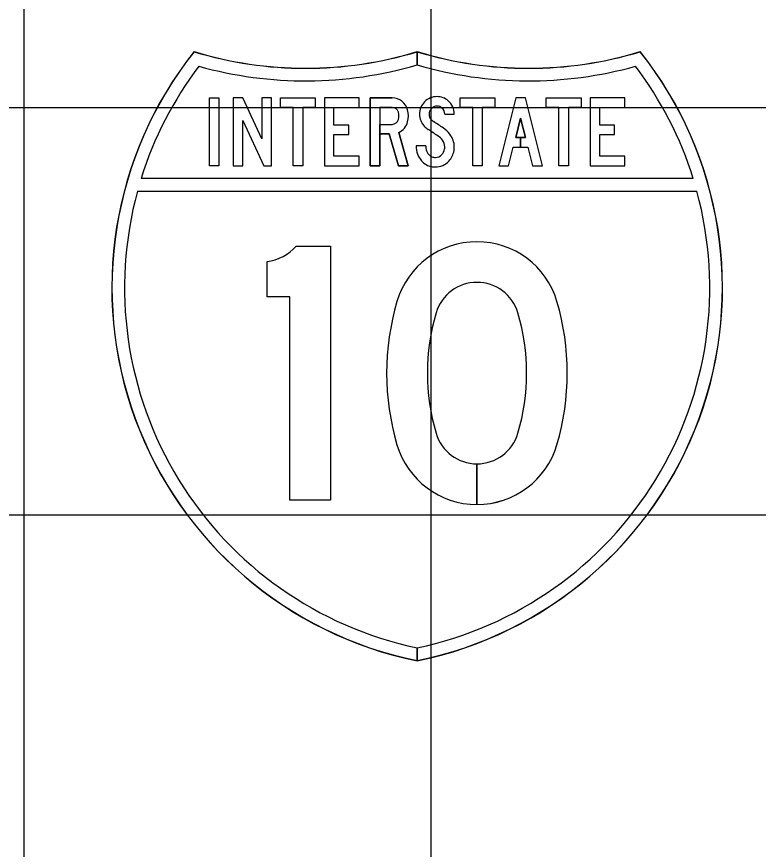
# Model space of a CAD drawing. Extents: x 1797809 to 2198143, y 249608 to 1237864.
# Drawn here: x 2196316.67 to 2196320.314, y 1237197.463 to 1237201.552 of the extents above; entities that cross this region are included whole.
import ezdxf

# ---------------------------------------------------------------- set-up
doc = ezdxf.new("R2010")
doc.units = 0
for name, color, linetype in [('GSBWFILL', 7, 'Continuous'), ('GSCOLORFILL', 7, 'Continuous'), ('GSOUTLINE', 7, 'Continuous'), ('GSSHT', 7, 'Continuous')]:
    doc.layers.add(name, color=color, linetype=linetype)

msp = doc.modelspace()

# ---------------------------------------------------------------- linework, layer by layer
at = {"layer": 'GSBWFILL'}
for p, q in [((2196318.5143, 1237201.0236), (2196318.5143, 1237201.0236)), ((2196318.9312, 1237199.1569), (2196318.9312, 1237199.3563)), ((2196318.9313, 1237199.3563), (2196318.9313, 1237199.1569))]:
    msp.add_line(p, q, dxfattribs=at)
for points in [[(2196317.617, 1237201.1537), (2196317.6638, 1237201.1537), (2196317.6638, 1237200.82), (2196317.617, 1237200.82)], [(2196317.8847, 1237200.82), (2196317.9215, 1237200.82), (2196317.9215, 1237201.1537), (2196317.8747, 1237201.1537), (2196317.8747, 1237200.952), (2196317.7804, 1237201.1537), (2196317.7341, 1237201.1537), (2196317.7341, 1237200.82), (2196317.781, 1237200.82), (2196317.781, 1237201.0419)], [(2196318.0282, 1237201.107), (2196317.9663, 1237201.107), (2196317.9663, 1237201.1537), (2196318.137, 1237201.1537), (2196318.137, 1237201.107), (2196318.0751, 1237201.107), (2196318.0751, 1237200.82), (2196318.0282, 1237200.82)], [(2196318.2286, 1237200.8667), (2196318.2286, 1237200.9735), (2196318.3019, 1237200.9735), (2196318.3019, 1237201.0202), (2196318.2286, 1237201.0202), (2196318.2286, 1237201.107), (2196318.3524, 1237201.107), (2196318.3524, 1237201.1537), (2196318.1817, 1237201.1537), (2196318.1817, 1237200.82), (2196318.3524, 1237200.82), (2196318.3524, 1237200.8667)], [(2196318.9106, 1237201.107), (2196318.8487, 1237201.107), (2196318.8487, 1237201.1537), (2196319.0193, 1237201.1537), (2196319.0193, 1237201.107), (2196318.9574, 1237201.107), (2196318.9574, 1237200.82), (2196318.9106, 1237200.82)], [(2196319.1456, 1237200.9585), (2196319.1215, 1237200.9585), (2196319.1456, 1237201.0545), (2196319.1697, 1237200.9585), (2196319.1456, 1237200.9585), (2196319.1456, 1237200.9118), (2196319.1814, 1237200.9118), (2196319.2044, 1237200.82), (2196319.2527, 1237200.82), (2196319.169, 1237201.1537), (2196319.1222, 1237201.1537), (2196319.0385, 1237200.82), (2196319.0868, 1237200.82), (2196319.1098, 1237200.9118), (2196319.1456, 1237200.9118)], [(2196319.3338, 1237201.107), (2196319.2719, 1237201.107), (2196319.2719, 1237201.1537), (2196319.4425, 1237201.1537), (2196319.4425, 1237201.107), (2196319.3806, 1237201.107), (2196319.3806, 1237200.82), (2196319.3338, 1237200.82)], [(2196319.5341, 1237200.8667), (2196319.5341, 1237200.9735), (2196319.6075, 1237200.9735), (2196319.6075, 1237201.0202), (2196319.5341, 1237201.0202), (2196319.5341, 1237201.107), (2196319.658, 1237201.107), (2196319.658, 1237201.1537), (2196319.4873, 1237201.1537), (2196319.4873, 1237200.82), (2196319.658, 1237200.82), (2196319.658, 1237200.8667)]]:
    msp.add_lwpolyline(points, close=True, dxfattribs=at)
for points in [[(2196318.5143, 1237201.107), (2196318.4536, 1237201.107), (2196318.4536, 1237200.82), (2196318.4067, 1237200.82), (2196318.4067, 1237201.1537), (2196318.5143, 1237201.1537)], [(2196318.773, 1237201.0733), (2196318.8199, 1237201.0733)], [(2196318.5473, 1237200.9841), (2196318.5941, 1237200.82), (2196318.5454, 1237200.82), (2196318.5006, 1237200.9768), (2196318.4536, 1237200.9768), (2196318.4536, 1237201.0236), (2196318.5143, 1237201.0236)], [(2196318.6793, 1237200.9182), (2196318.6325, 1237200.9182)], [(2196318.0437, 1237200.4252), (2196318.2125, 1237200.4252), (2196318.2125, 1237199.1787), (2196318.0125, 1237199.1787), (2196318.0125, 1237200.1759), (2196317.9, 1237200.1759), (2196317.9, 1237200.3494)]]:
    msp.add_lwpolyline(points, dxfattribs=at)
for centre, major_axis, ratio, start_param, end_param in [((2196318.5143, 1237201.0753), (0.0786, 0), 0.997234, 0.242366, 1.570796), ((2196318.7352, 1237201.0736), (0.0862, 0), 0.997231, 1.570795, 3.141593), ((2196318.7352, 1237201.0765), (0.0833, 0), 0.997231, 0.8496, 1.570796), ((2196318.7324, 1237201.0733), (0.0875, 0), 0.997231, 0, 0.8496), ((2196318.5143, 1237201.0753), (0.0318, 0), 0.997234, 0.242366, 1.570796), ((2196318.4737, 1237201.0653), (0.1205, 0), 0.997234, 6.040819, 6.525551), ((2196318.7352, 1237201.0736), (0.0394, 0), 0.997231, 1.570794, 3.141592), ((2196318.7352, 1237201.0765), (0.0364, 0), 0.997231, 0.8496, 1.570796), ((2196318.7324, 1237201.0733), (0.0406, 0), 0.997231, 0, 0.8496), ((2196318.5143, 1237201.0553), (0.0318, 0), 0.997234, 4.712389, 6.040819), ((2196318.4737, 1237201.0653), (0.0736, 0), 0.997234, 6.040819, 6.525551), ((2196318.7354, 1237201.0736), (0.0864, 0), 0.997231, 3.141593, 3.892391), ((2196318.7354, 1237201.0736), (0.0395, 0), 0.997231, 3.141593, 3.892391), ((2196318.7496, 1237201.0868), (0.059, 0), 0.997231, 3.892391, 4.138257), ((2196318.5143, 1237201.0553), (0.0786, 0), 0.997234, 5.145616, 6.040819), ((2196318.7496, 1237201.0868), (0.1058, 0), 0.997231, 3.892391, 4.138257), ((2196317.6479, 1237199.3882), (1.9696, 0), 0.997231, 0.966754, 0.996664), ((2196318.6847, 1237200.8865), (0.1441, 0), 0.997231, 0.66121, 0.966754), ((2196317.6479, 1237199.3882), (1.9227, 0), 0.997231, 0.966754, 0.996664), ((2196318.6847, 1237200.8865), (0.0973, 0), 0.997231, 0.66121, 0.966754), ((2196318.718, 1237200.9123), (0.1019, 0), 0.997231, 6.283185, 6.944395), ((2196318.718, 1237200.9123), (0.0551, 0), 0.997231, 6.283185, 6.944395), ((2196318.7559, 1237200.9182), (0.1234, 0), 0.997231, 3.141605, 3.480717), ((2196318.7559, 1237200.9182), (0.0766, 0), 0.997231, 3.141612, 3.480715), ((2196318.7348, 1237200.9108), (0.0541, 0), 0.997231, 3.480721, 4.002272), ((2196318.7203, 1237200.9104), (0.0525, 0), 0.997231, 5.537873, 6.123713), ((2196318.7085, 1237200.9123), (0.0646, 0), 0.997231, 6.123713, 6.283185), ((2196318.7203, 1237200.9104), (0.0994, 0), 0.997231, 5.537873, 6.123713), ((2196318.7085, 1237200.9123), (0.1114, 0), 0.997231, 6.123713, 6.283185), ((2196318.7348, 1237200.9108), (0.101, 0), 0.997231, 3.480721, 4.002272), ((2196318.721, 1237200.8948), (0.0331, 0), 0.997231, 4.002272, 4.382154), ((2196318.7269, 1237200.9118), (0.051, 0), 0.997231, 4.382154, 4.712389), ((2196318.7269, 1237200.9044), (0.0437, 0), 0.997231, 4.712389, 5.537873), ((2196318.7269, 1237200.9044), (0.0905, 0), 0.997231, 4.712389, 5.537873), ((2196318.721, 1237200.8948), (0.0799, 0), 0.997231, 4.002272, 4.382154), ((2196318.7269, 1237200.9118), (0.0979, 0), 0.997231, 4.382154, 4.712389), ((2196318.9312, 1237200.0387), (0.4095, 0), 0.99723, 0.286277, 2.855316), ((2196317.866, 1237200.5866), (0.2403, 0), 0.99723, 4.854019, 5.544602), ((2196318.9312, 1237200.0387), (0.2095, 0), 0.99723, 0.286277, 2.855316), ((2196319.7375, 1237199.802), (1.25, 0), 0.99723, 2.855316, 3.42787), ((2196318.125, 1237199.802), (1.25, 0), 0.99723, 5.996908, 6.569462), ((2196319.7375, 1237199.802), (1.05, 0), 0.99723, 2.855316, 3.42787), ((2196318.125, 1237199.802), (1.05, 0), 0.99723, 5.996908, 6.569462), ((2196318.9312, 1237199.5653), (0.2095, 0), 0.99723, 3.42787, 4.712389), ((2196318.9312, 1237199.5653), (0.2095, 0), 0.99723, 4.712687, 5.996908), ((2196318.9312, 1237199.5653), (0.4095, 0), 0.99723, 3.42787, 4.712389), ((2196318.9312, 1237199.5653), (0.4095, 0), 0.99723, 4.712542, 5.996908)]:
    msp.add_ellipse(centre, major_axis=major_axis, ratio=ratio, start_param=start_param, end_param=end_param, dxfattribs=at)
at = {"layer": 'GSCOLORFILL'}
for p, q in [((2196318.5143, 1237201.0236), (2196318.5143, 1237201.0236)), ((2196318.9312, 1237199.1569), (2196318.9312, 1237199.3563)), ((2196318.9313, 1237199.3563), (2196318.9313, 1237199.1569))]:
    msp.add_line(p, q, dxfattribs=at)
for points in [[(2196318.6375, 1237201.3809), (2196318.6375, 1237201.3158)], [(2196318.6375, 1237201.3159), (2196318.6375, 1237201.3809)], [(2196318.5143, 1237201.107), (2196318.4536, 1237201.107), (2196318.4536, 1237200.82), (2196318.4067, 1237200.82), (2196318.4067, 1237201.1537), (2196318.5143, 1237201.1537)], [(2196318.773, 1237201.0733), (2196318.8199, 1237201.0733)], [(2196318.5473, 1237200.9841), (2196318.5941, 1237200.82), (2196318.5454, 1237200.82), (2196318.5006, 1237200.9768), (2196318.4536, 1237200.9768), (2196318.4536, 1237201.0236), (2196318.5143, 1237201.0236)], [(2196318.6793, 1237200.9182), (2196318.6325, 1237200.9182)], [(2196319.9933, 1237200.7577), (2196317.2816, 1237200.7577)], [(2196317.2634, 1237200.6953), (2196320.0115, 1237200.6953)], [(2196318.0437, 1237200.4252), (2196318.2125, 1237200.4252), (2196318.2125, 1237199.1787), (2196318.0125, 1237199.1787), (2196318.0125, 1237200.1759), (2196317.9, 1237200.1759), (2196317.9, 1237200.3494)], [(2196318.6375, 1237198.3892), (2196318.6375, 1237198.4529)], [(2196318.6375, 1237198.4529), (2196318.6375, 1237198.3892)], [(2196318.6375, 1237198.3899), (2196318.6375, 1237198.3892)], [(2196318.6375, 1237198.3892), (2196318.6375, 1237198.3899)]]:
    msp.add_lwpolyline(points, dxfattribs=at)
for points in [[(2196317.617, 1237201.1537), (2196317.6638, 1237201.1537), (2196317.6638, 1237200.82), (2196317.617, 1237200.82)], [(2196317.8847, 1237200.82), (2196317.9215, 1237200.82), (2196317.9215, 1237201.1537), (2196317.8747, 1237201.1537), (2196317.8747, 1237200.952), (2196317.7804, 1237201.1537), (2196317.7341, 1237201.1537), (2196317.7341, 1237200.82), (2196317.781, 1237200.82), (2196317.781, 1237201.0419)], [(2196318.0282, 1237201.107), (2196317.9663, 1237201.107), (2196317.9663, 1237201.1537), (2196318.137, 1237201.1537), (2196318.137, 1237201.107), (2196318.0751, 1237201.107), (2196318.0751, 1237200.82), (2196318.0282, 1237200.82)], [(2196318.2286, 1237200.8667), (2196318.2286, 1237200.9735), (2196318.3019, 1237200.9735), (2196318.3019, 1237201.0202), (2196318.2286, 1237201.0202), (2196318.2286, 1237201.107), (2196318.3524, 1237201.107), (2196318.3524, 1237201.1537), (2196318.1817, 1237201.1537), (2196318.1817, 1237200.82), (2196318.3524, 1237200.82), (2196318.3524, 1237200.8667)], [(2196318.9106, 1237201.107), (2196318.8487, 1237201.107), (2196318.8487, 1237201.1537), (2196319.0193, 1237201.1537), (2196319.0193, 1237201.107), (2196318.9574, 1237201.107), (2196318.9574, 1237200.82), (2196318.9106, 1237200.82)], [(2196319.1456, 1237200.9585), (2196319.1215, 1237200.9585), (2196319.1456, 1237201.0545), (2196319.1697, 1237200.9585), (2196319.1456, 1237200.9585), (2196319.1456, 1237200.9118), (2196319.1814, 1237200.9118), (2196319.2044, 1237200.82), (2196319.2527, 1237200.82), (2196319.169, 1237201.1537), (2196319.1222, 1237201.1537), (2196319.0385, 1237200.82), (2196319.0868, 1237200.82), (2196319.1098, 1237200.9118), (2196319.1456, 1237200.9118)], [(2196319.3338, 1237201.107), (2196319.2719, 1237201.107), (2196319.2719, 1237201.1537), (2196319.4425, 1237201.1537), (2196319.4425, 1237201.107), (2196319.3806, 1237201.107), (2196319.3806, 1237200.82), (2196319.3338, 1237200.82)], [(2196319.5341, 1237200.8667), (2196319.5341, 1237200.9735), (2196319.6075, 1237200.9735), (2196319.6075, 1237201.0202), (2196319.5341, 1237201.0202), (2196319.5341, 1237201.107), (2196319.658, 1237201.107), (2196319.658, 1237201.1537), (2196319.4873, 1237201.1537), (2196319.4873, 1237200.82), (2196319.658, 1237200.82), (2196319.658, 1237200.8667)]]:
    msp.add_lwpolyline(points, close=True, dxfattribs=at)
for centre, major_axis, ratio, start_param, end_param in [((2196319.0125, 1237200.2213), (1.875, 0), 0.99723, 2.472588, 4.511032), ((2196319.0125, 1237200.2213), (1.875, 0), 0.99723, 2.472588, 4.511032), ((2196319.0125, 1237200.2213), (1.8743, 0), 0.99723, 2.472828, 4.51096), ((2196318.0896, 1237203.1691), (1.875, 0), 0.99723, 4.415842, 5.008936), ((2196318.0896, 1237203.1691), (1.875, 0), 0.99723, 4.415842, 5.008936), ((2196318.0896, 1237203.1691), (1.8757, 0), 0.99723, 4.416082, 5.008829), ((2196318.2625, 1237200.2213), (1.875, 0), 0.99723, 4.913764, 6.95219), ((2196319.1854, 1237203.1691), (1.875, 0), 0.99723, 4.41586, 5.008936), ((2196319.1854, 1237203.1691), (1.875, 0), 0.99723, 4.415842, 5.008936), ((2196318.2625, 1237200.2213), (1.875, 0), 0.99723, 4.913764, 6.95219), ((2196318.2625, 1237200.2213), (1.8743, 0), 0.99723, 4.913836, 6.95195), ((2196319.1854, 1237203.1691), (1.8757, 0), 0.99723, 4.415949, 5.008696), ((2196319.0125, 1237200.2213), (1.8125, 0), 0.99723, 2.495747, 2.84029), ((2196318.0896, 1237203.1691), (1.9375, 0), 0.99723, 4.438241, 4.999094), ((2196319.1854, 1237203.1691), (1.9375, 0), 0.99723, 4.425702, 4.986537), ((2196318.2625, 1237200.2213), (1.8125, 0), 0.99723, 0.301302, 0.645846), ((2196318.5143, 1237201.0753), (0.0786, 0), 0.997234, 0.242366, 1.570796), ((2196318.7352, 1237201.0736), (0.0862, 0), 0.997231, 1.570795, 3.141593), ((2196318.7352, 1237201.0765), (0.0833, 0), 0.997231, 0.8496, 1.570796), ((2196318.7324, 1237201.0733), (0.0875, 0), 0.997231, 0, 0.8496), ((2196318.5143, 1237201.0753), (0.0318, 0), 0.997234, 0.242366, 1.570796), ((2196318.4737, 1237201.0653), (0.1205, 0), 0.997234, 6.040819, 6.525551), ((2196318.7352, 1237201.0736), (0.0394, 0), 0.997231, 1.570794, 3.141592), ((2196318.7352, 1237201.0765), (0.0364, 0), 0.997231, 0.8496, 1.570796), ((2196318.7324, 1237201.0733), (0.0406, 0), 0.997231, 0, 0.8496), ((2196318.5143, 1237201.0553), (0.0318, 0), 0.997234, 4.712389, 6.040819), ((2196318.4737, 1237201.0653), (0.0736, 0), 0.997234, 6.040819, 6.525551), ((2196318.7354, 1237201.0736), (0.0864, 0), 0.997231, 3.141593, 3.892391), ((2196318.7354, 1237201.0736), (0.0395, 0), 0.997231, 3.141593, 3.892391), ((2196318.7496, 1237201.0868), (0.059, 0), 0.997231, 3.892391, 4.138257), ((2196318.5143, 1237201.0553), (0.0786, 0), 0.997234, 5.145616, 6.040819), ((2196318.7496, 1237201.0868), (0.1058, 0), 0.997231, 3.892391, 4.138257), ((2196317.6479, 1237199.3882), (1.9696, 0), 0.997231, 0.966754, 0.996664), ((2196318.6847, 1237200.8865), (0.1441, 0), 0.997231, 0.66121, 0.966754), ((2196317.6479, 1237199.3882), (1.9227, 0), 0.997231, 0.966754, 0.996664), ((2196318.6847, 1237200.8865), (0.0973, 0), 0.997231, 0.66121, 0.966754), ((2196318.718, 1237200.9123), (0.1019, 0), 0.997231, 6.283185, 6.944395), ((2196318.718, 1237200.9123), (0.0551, 0), 0.997231, 6.283185, 6.944395), ((2196318.7559, 1237200.9182), (0.1234, 0), 0.997231, 3.141605, 3.480717), ((2196318.7559, 1237200.9182), (0.0766, 0), 0.997231, 3.141612, 3.480715), ((2196318.7348, 1237200.9108), (0.0541, 0), 0.997231, 3.480721, 4.002272), ((2196318.7203, 1237200.9104), (0.0525, 0), 0.997231, 5.537873, 6.123713), ((2196318.7085, 1237200.9123), (0.0646, 0), 0.997231, 6.123713, 6.283185), ((2196318.7203, 1237200.9104), (0.0994, 0), 0.997231, 5.537873, 6.123713), ((2196318.7085, 1237200.9123), (0.1114, 0), 0.997231, 6.123713, 6.283185), ((2196318.7348, 1237200.9108), (0.101, 0), 0.997231, 3.480721, 4.002272), ((2196318.721, 1237200.8948), (0.0331, 0), 0.997231, 4.002272, 4.382154), ((2196318.7269, 1237200.9118), (0.051, 0), 0.997231, 4.382154, 4.712389), ((2196318.7269, 1237200.9044), (0.0437, 0), 0.997231, 4.712389, 5.537873), ((2196318.7269, 1237200.9044), (0.0905, 0), 0.997231, 4.712389, 5.537873), ((2196318.721, 1237200.8948), (0.0799, 0), 0.997231, 4.002272, 4.382154), ((2196318.7269, 1237200.9118), (0.0979, 0), 0.997231, 4.382154, 4.712389), ((2196319.0125, 1237200.2213), (1.8125, 0), 0.99723, 2.876207, 4.503988), ((2196318.2625, 1237200.2213), (1.8125, 0), 0.99723, 4.920809, 6.548571), ((2196318.9312, 1237200.0387), (0.4095, 0), 0.99723, 0.286277, 2.855316), ((2196317.866, 1237200.5866), (0.2403, 0), 0.99723, 4.854019, 5.544602), ((2196318.9312, 1237200.0387), (0.2095, 0), 0.99723, 0.286277, 2.855316), ((2196319.7375, 1237199.802), (1.25, 0), 0.99723, 2.855316, 3.42787), ((2196318.125, 1237199.802), (1.25, 0), 0.99723, 5.996908, 6.569462), ((2196319.7375, 1237199.802), (1.05, 0), 0.99723, 2.855316, 3.42787), ((2196318.125, 1237199.802), (1.05, 0), 0.99723, 5.996908, 6.569462), ((2196318.9312, 1237199.5653), (0.2095, 0), 0.99723, 3.42787, 4.712389), ((2196318.9312, 1237199.5653), (0.2095, 0), 0.99723, 4.712687, 5.996908), ((2196318.9312, 1237199.5653), (0.4095, 0), 0.99723, 3.42787, 4.712389), ((2196318.9312, 1237199.5653), (0.4095, 0), 0.99723, 4.712542, 5.996908)]:
    msp.add_ellipse(centre, major_axis=major_axis, ratio=ratio, start_param=start_param, end_param=end_param, dxfattribs=at)
at = {"layer": 'GSOUTLINE'}
for p, q in [((2196318.5143, 1237201.1537), (2196318.4067, 1237201.1537)), ((2196318.5143, 1237201.107), (2196318.5143, 1237201.107))]:
    msp.add_line(p, q, dxfattribs=at)
for points in [[(2196317.617, 1237201.1537), (2196317.6638, 1237201.1537), (2196317.6638, 1237200.82), (2196317.617, 1237200.82)], [(2196317.8847, 1237200.82), (2196317.9215, 1237200.82), (2196317.9215, 1237201.1537), (2196317.8747, 1237201.1537), (2196317.8747, 1237200.952), (2196317.7804, 1237201.1537), (2196317.7341, 1237201.1537), (2196317.7341, 1237200.82), (2196317.781, 1237200.82), (2196317.781, 1237201.0419)], [(2196318.0282, 1237201.107), (2196317.9663, 1237201.107), (2196317.9663, 1237201.1537), (2196318.137, 1237201.1537), (2196318.137, 1237201.107), (2196318.0751, 1237201.107), (2196318.0751, 1237200.82), (2196318.0282, 1237200.82)], [(2196318.2286, 1237200.8667), (2196318.2286, 1237200.9735), (2196318.3019, 1237200.9735), (2196318.3019, 1237201.0202), (2196318.2286, 1237201.0202), (2196318.2286, 1237201.107), (2196318.3524, 1237201.107), (2196318.3524, 1237201.1537), (2196318.1817, 1237201.1537), (2196318.1817, 1237200.82), (2196318.3524, 1237200.82), (2196318.3524, 1237200.8667)], [(2196318.9106, 1237201.107), (2196318.8487, 1237201.107), (2196318.8487, 1237201.1537), (2196319.0193, 1237201.1537), (2196319.0193, 1237201.107), (2196318.9574, 1237201.107), (2196318.9574, 1237200.82), (2196318.9106, 1237200.82)], [(2196319.1098, 1237200.9118), (2196319.1814, 1237200.9118), (2196319.2044, 1237200.82), (2196319.2527, 1237200.82), (2196319.169, 1237201.1537), (2196319.1222, 1237201.1537), (2196319.0385, 1237200.82), (2196319.0868, 1237200.82)], [(2196319.3338, 1237201.107), (2196319.2719, 1237201.107), (2196319.2719, 1237201.1537), (2196319.4425, 1237201.1537), (2196319.4425, 1237201.107), (2196319.3806, 1237201.107), (2196319.3806, 1237200.82), (2196319.3338, 1237200.82)], [(2196319.5341, 1237200.8667), (2196319.5341, 1237200.9735), (2196319.6075, 1237200.9735), (2196319.6075, 1237201.0202), (2196319.5341, 1237201.0202), (2196319.5341, 1237201.107), (2196319.658, 1237201.107), (2196319.658, 1237201.1537), (2196319.4873, 1237201.1537), (2196319.4873, 1237200.82), (2196319.658, 1237200.82), (2196319.658, 1237200.8667)], [(2196319.1697, 1237200.9585), (2196319.1456, 1237201.0545), (2196319.1215, 1237200.9585)]]:
    msp.add_lwpolyline(points, close=True, dxfattribs=at)
for points in [[(2196318.4067, 1237201.1537), (2196318.4067, 1237200.82), (2196318.4536, 1237200.82), (2196318.4536, 1237200.9768), (2196318.5006, 1237200.9768), (2196318.5454, 1237200.82), (2196318.5941, 1237200.82), (2196318.5473, 1237200.9841)], [(2196318.5143, 1237201.107), (2196318.4536, 1237201.107), (2196318.4536, 1237201.0236), (2196318.5143, 1237201.0236)], [(2196318.773, 1237201.0733), (2196318.8199, 1237201.0733)], [(2196318.6793, 1237200.9182), (2196318.6325, 1237200.9182)], [(2196318.0437, 1237200.4252), (2196318.2125, 1237200.4252), (2196318.2125, 1237199.1787), (2196318.0125, 1237199.1787), (2196318.0125, 1237200.1759), (2196317.9, 1237200.1759), (2196317.9, 1237200.3494)]]:
    msp.add_lwpolyline(points, dxfattribs=at)
for centre, major_axis, ratio, start_param, end_param in [((2196318.5143, 1237201.0753), (0.0786, 0), 0.997234, 0.242366, 1.570796), ((2196318.7352, 1237201.0736), (0.0862, 0), 0.997231, 1.570795, 3.141593), ((2196318.7352, 1237201.0765), (0.0833, 0), 0.997231, 0.8496, 1.570796), ((2196318.7324, 1237201.0733), (0.0875, 0), 0.997231, 0, 0.8496), ((2196318.5143, 1237201.0753), (0.0318, 0), 0.997234, 0.242366, 1.570796), ((2196318.4737, 1237201.0653), (0.1205, 0), 0.997234, 6.040819, 6.525551), ((2196318.7352, 1237201.0736), (0.0394, 0), 0.997231, 1.570794, 3.141592), ((2196318.7352, 1237201.0765), (0.0364, 0), 0.997231, 0.8496, 1.570796), ((2196318.7324, 1237201.0733), (0.0406, 0), 0.997231, 0, 0.8496), ((2196318.5143, 1237201.0553), (0.0318, 0), 0.997234, 4.712389, 6.040819), ((2196318.4737, 1237201.0653), (0.0736, 0), 0.997234, 6.040819, 6.525551), ((2196318.7354, 1237201.0736), (0.0864, 0), 0.997231, 3.141593, 3.892391), ((2196318.7354, 1237201.0736), (0.0395, 0), 0.997231, 3.141593, 3.892391), ((2196318.7496, 1237201.0868), (0.059, 0), 0.997231, 3.892391, 4.138257), ((2196318.5143, 1237201.0553), (0.0786, 0), 0.997234, 5.145616, 6.040819), ((2196318.7496, 1237201.0868), (0.1058, 0), 0.997231, 3.892391, 4.138257), ((2196317.6479, 1237199.3882), (1.9696, 0), 0.997231, 0.966754, 0.996664), ((2196318.6847, 1237200.8865), (0.1441, 0), 0.997231, 0.66121, 0.966754), ((2196317.6479, 1237199.3882), (1.9227, 0), 0.997231, 0.966754, 0.996664), ((2196318.6847, 1237200.8865), (0.0973, 0), 0.997231, 0.66121, 0.966754), ((2196318.718, 1237200.9123), (0.1019, 0), 0.997231, 6.283185, 6.944395), ((2196318.718, 1237200.9123), (0.0551, 0), 0.997231, 6.283185, 6.944395), ((2196318.7559, 1237200.9182), (0.1234, 0), 0.997231, 3.141605, 3.480717), ((2196318.7559, 1237200.9182), (0.0766, 0), 0.997231, 3.141612, 3.480715), ((2196318.7348, 1237200.9108), (0.0541, 0), 0.997231, 3.480721, 4.002272), ((2196318.7203, 1237200.9104), (0.0525, 0), 0.997231, 5.537873, 6.123713), ((2196318.7085, 1237200.9123), (0.0646, 0), 0.997231, 6.123713, 6.283185), ((2196318.7203, 1237200.9104), (0.0994, 0), 0.997231, 5.537873, 6.123713), ((2196318.7085, 1237200.9123), (0.1114, 0), 0.997231, 6.123713, 6.283185), ((2196318.7348, 1237200.9108), (0.101, 0), 0.997231, 3.480721, 4.002272), ((2196318.721, 1237200.8948), (0.0331, 0), 0.997231, 4.002272, 4.382154), ((2196318.7269, 1237200.9118), (0.051, 0), 0.997231, 4.382154, 4.712389), ((2196318.7269, 1237200.9044), (0.0437, 0), 0.997231, 4.712389, 5.537873), ((2196318.7269, 1237200.9044), (0.0905, 0), 0.997231, 4.712389, 5.537873), ((2196318.721, 1237200.8948), (0.0799, 0), 0.997231, 4.002272, 4.382154), ((2196318.7269, 1237200.9118), (0.0979, 0), 0.997231, 4.382154, 4.712389), ((2196318.9312, 1237200.0387), (0.4095, 0), 0.99723, 0.286277, 2.855316), ((2196317.866, 1237200.5866), (0.2403, 0), 0.99723, 4.854019, 5.544602), ((2196318.9312, 1237200.0387), (0.2095, 0), 0.99723, 0.286277, 2.855316), ((2196319.7375, 1237199.802), (1.25, 0), 0.99723, 2.855316, 3.42787), ((2196318.125, 1237199.802), (1.25, 0), 0.99723, 5.996908, 6.569462), ((2196319.7375, 1237199.802), (1.05, 0), 0.99723, 2.855316, 3.42787), ((2196318.125, 1237199.802), (1.05, 0), 0.99723, 5.996908, 6.569462), ((2196318.9312, 1237199.5653), (0.2095, 0), 0.99723, 3.42787, 5.996908), ((2196318.9312, 1237199.5653), (0.4095, 0), 0.99723, 3.42787, 5.996908)]:
    msp.add_ellipse(centre, major_axis=major_axis, ratio=ratio, start_param=start_param, end_param=end_param, dxfattribs=at)
at = {"layer": 'GSSHT'}
for p, q in [((2196316.7065, 1237163.1062), (2196316.7065, 1237223.1062)), ((2196318.7065, 1237163.1062), (2196318.7065, 1237223.1062)), ((2196264.7065, 1237201.1062), (2196394.7065, 1237201.1062)), ((2196264.7065, 1237199.1062), (2196394.7065, 1237199.1062))]:
    msp.add_line(p, q, dxfattribs=at)

doc.saveas('drawing.dxf')
